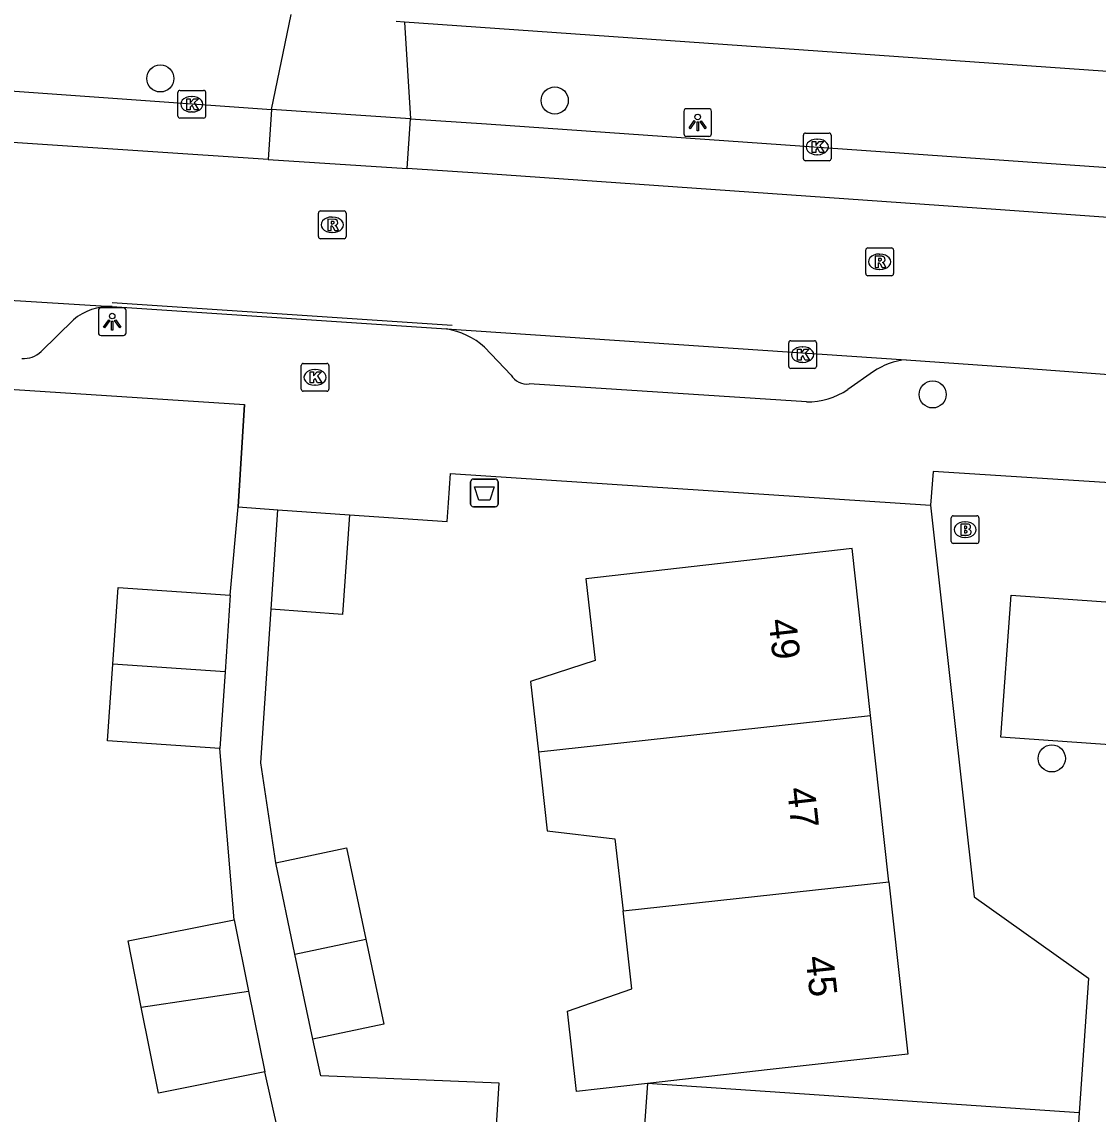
# Model space of a CAD drawing. Extents: x 159053 to 160041, y 380450 to 381422.
# Drawn here: x 159324.01 to 159362.85, y 381156.77 to 381196.17 of the extents above; entities that cross this region are included whole.
import ezdxf

# ---------------------------------------------------------------- set-up
doc = ezdxf.new("R2010")
doc.units = 0
for name, color, linetype in [('IMGEO_Afvalbak', 7, 'Continuous'), ('IMGEO_Boom', 7, 'Continuous'), ('IMGEO_Brandkraan', 7, 'Continuous'), ('IMGEO_Kolk', 7, 'Continuous'), ('IMGEO_Lichtpunt', 7, 'Continuous'), ('IMGEO_Lijnafwatering', 7, 'Continuous'), ('IMGEO_Muur', 7, 'Continuous'), ('IMGEO_Pand', 7, 'Continuous'), ('IMGEO_Pand_nummerreeks', 7, 'Continuous'), ('IMGEO_Rijbaan_lokaal_open', 7, 'Continuous'), ('IMGEO_Rioolput', 7, 'Continuous'), ('IMGEO_Voetpad_open', 7, 'Continuous')]:
    doc.layers.add(name, color=color, linetype=linetype)

msp = doc.modelspace()

# ---------------------------------------------------------------- linework, layer by layer
at = {"layer": 'IMGEO_Afvalbak'}
for p, q in [((159340.206, 381178.775), (159340.206, 381179.575)), ((159340.206, 381179.575), (159340.206, 381178.775)), ((159340.306, 381179.675), (159341.096, 381179.675)), ((159341.096, 381179.675), (159340.306, 381179.675)), ((159341.196, 381179.575), (159341.196, 381178.775)), ((159341.196, 381178.775), (159341.196, 381179.575)), ((159341.096, 381178.675), (159340.306, 381178.675)), ((159340.306, 381178.675), (159341.096, 381178.675))]:
    msp.add_line(p, q, dxfattribs=at)
msp.add_lwpolyline([(159340.349, 381179.389), (159341.053, 381179.389), (159340.904, 381178.919), (159340.498, 381178.919), (159340.349, 381179.389)], dxfattribs=at)
for centre, start, end in [((159340.306, 381179.575), 90, 180), ((159340.306, 381179.575), 90, 180), ((159341.096, 381179.575), 0, 90), ((159341.096, 381179.575), 360, 90), ((159340.306, 381178.775), 180, 270), ((159340.306, 381178.775), 180, 270), ((159341.096, 381178.775), 270, 0), ((159341.096, 381178.775), 270, 0)]:
    msp.add_arc(centre, 0.1, start, end, dxfattribs=at)
at = {"layer": 'IMGEO_Boom'}
for centre in [(159329.013, 381194.125), (159343.243, 381193.329), (159356.878, 381182.728), (159361.178, 381169.6)]:
    msp.add_circle(centre, 0.489, dxfattribs=at)
at = {"layer": 'IMGEO_Brandkraan'}
for p, q in [((159357.549, 381177.426), (159357.549, 381178.278)), ((159357.624, 381178.352), (159358.476, 381178.352)), ((159358.55, 381178.278), (159358.55, 381177.426)), ((159358.037, 381178.132), (159358.062, 381178.132)), ((159358.06, 381177.572), (159358.035, 381177.572)), ((159358.476, 381177.352), (159357.624, 381177.352))]:
    msp.add_line(p, q, dxfattribs=at)
for points in [[(159357.549, 381177.426), (159357.549, 381178.278)], [(159357.624, 381178.352), (159358.476, 381178.352)], [(159358.55, 381178.278), (159358.55, 381177.426)], [(159357.897, 381178.052), (159357.897, 381177.652), (159358.11, 381177.652)], [(159358.128, 381178.052), (159357.897, 381178.052)], [(159358.076, 381177.971), (159358.022, 381177.971), (159358.022, 381177.895)], [(159358.022, 381177.895), (159358.075, 381177.895)], [(159358.084, 381177.819), (159358.022, 381177.819), (159358.022, 381177.738)], [(159358.022, 381177.738), (159358.084, 381177.738)], [(159358.476, 381177.352), (159357.624, 381177.352)]]:
    msp.add_lwpolyline(points, dxfattribs=at)
for centre, radius, start, end in [((159357.626, 381178.276), 0.0765, 91.552, 178.448), ((159357.626, 381178.276), 0.0765, 91.552, 178.448), ((159358.474, 381178.276), 0.0765, 1.552, 88.448), ((159358.474, 381178.276), 0.0765, 1.552, 88.448), ((159358.077, 381177.933), 0.0379, 267.8285, 90.9355), ((159358.085, 381177.778), 0.0404, 269.8759, 90.5077), ((159358.132, 381177.907), 0.145, 59.4692, 91.5367), ((159358.157, 381177.954), 0.0922, 285.5137, 58.1501), ((159358.162, 381177.762), 0.105, 301.3115, 78.989), ((159357.626, 381177.428), 0.0765, 181.552, 268.448), ((159357.626, 381177.428), 0.0765, 181.552, 268.448), ((159358.116, 381177.903), 0.251, 268.6676, 293.5347), ((159358.474, 381177.428), 0.0765, 271.552, 358.448), ((159358.474, 381177.428), 0.0765, 271.552, 358.448)]:
    msp.add_arc(centre, radius, start, end, dxfattribs=at)
for centre, major_axis, ratio, start_param, end_param in [((159358.036, 381177.852), (-0.387, 0.002), 0.722429, 4.712389, 7.853982), ((159358.061, 381177.852), (-0.39, 0.002), 0.717154, 1.570796, 4.712389)]:
    msp.add_ellipse(centre, major_axis=major_axis, ratio=ratio, start_param=start_param, end_param=end_param, dxfattribs=at)
at = {"layer": 'IMGEO_Kolk'}
for p, q in [((159329.646, 381192.769), (159329.646, 381193.621)), ((159329.721, 381193.695), (159330.573, 381193.695)), ((159330.647, 381193.621), (159330.647, 381192.769)), ((159330.134, 381193.475), (159330.159, 381193.475)), ((159330.157, 381192.915), (159330.132, 381192.915)), ((159330.573, 381192.695), (159329.721, 381192.695)), ((159352.215, 381191.229), (159352.215, 381192.081)), ((159352.29, 381192.155), (159353.142, 381192.155)), ((159353.216, 381192.081), (159353.216, 381191.229)), ((159352.703, 381191.935), (159352.728, 381191.935)), ((159352.726, 381191.375), (159352.701, 381191.375)), ((159353.142, 381191.155), (159352.29, 381191.155)), ((159351.685, 381183.739), (159351.685, 381184.591)), ((159351.76, 381184.665), (159352.612, 381184.665)), ((159352.686, 381184.591), (159352.686, 381183.739)), ((159352.173, 381184.445), (159352.198, 381184.445)), ((159334.094, 381182.918), (159334.094, 381183.77)), ((159334.169, 381183.844), (159335.021, 381183.844)), ((159335.095, 381183.77), (159335.095, 381182.918)), ((159352.196, 381183.885), (159352.171, 381183.885)), ((159334.582, 381183.624), (159334.607, 381183.624)), ((159352.612, 381183.665), (159351.76, 381183.665)), ((159334.605, 381183.064), (159334.58, 381183.064)), ((159335.021, 381182.844), (159334.169, 381182.844))]:
    msp.add_line(p, q, dxfattribs=at)
for points in [[(159329.646, 381192.769), (159329.646, 381193.621)], [(159329.721, 381193.695), (159330.573, 381193.695)], [(159330.647, 381193.621), (159330.647, 381192.769)], [(159329.967, 381193.395), (159330.09, 381193.395), (159330.09, 381193.244), (159330.22, 381193.395), (159330.384, 381193.395), (159330.238, 381193.244), (159330.391, 381192.995), (159330.239, 381192.995), (159330.154, 381193.159), (159330.09, 381193.092), (159330.09, 381192.995), (159329.967, 381192.995), (159329.967, 381193.395)], [(159330.573, 381192.695), (159329.721, 381192.695)], [(159352.215, 381191.229), (159352.215, 381192.081)], [(159352.29, 381192.155), (159353.142, 381192.155)], [(159353.216, 381192.081), (159353.216, 381191.229)], [(159352.536, 381191.855), (159352.659, 381191.855), (159352.659, 381191.704), (159352.789, 381191.855), (159352.953, 381191.855), (159352.807, 381191.704), (159352.96, 381191.455), (159352.808, 381191.455), (159352.723, 381191.619), (159352.659, 381191.552), (159352.659, 381191.455), (159352.536, 381191.455), (159352.536, 381191.855)], [(159353.142, 381191.155), (159352.29, 381191.155)], [(159351.685, 381183.739), (159351.685, 381184.591)], [(159351.76, 381184.665), (159352.612, 381184.665)], [(159352.686, 381184.591), (159352.686, 381183.739)], [(159352.006, 381184.365), (159352.129, 381184.365), (159352.129, 381184.214), (159352.259, 381184.365), (159352.423, 381184.365), (159352.277, 381184.214), (159352.43, 381183.965), (159352.278, 381183.965), (159352.193, 381184.129), (159352.129, 381184.062), (159352.129, 381183.965), (159352.006, 381183.965), (159352.006, 381184.365)], [(159334.094, 381182.918), (159334.094, 381183.77)], [(159334.169, 381183.844), (159335.021, 381183.844)], [(159335.095, 381183.77), (159335.095, 381182.918)], [(159334.415, 381183.544), (159334.538, 381183.544), (159334.538, 381183.393), (159334.668, 381183.544), (159334.832, 381183.544), (159334.686, 381183.393), (159334.839, 381183.144), (159334.687, 381183.144), (159334.602, 381183.308), (159334.538, 381183.241), (159334.538, 381183.144), (159334.415, 381183.144), (159334.415, 381183.544)], [(159352.612, 381183.665), (159351.76, 381183.665)], [(159335.021, 381182.844), (159334.169, 381182.844)]]:
    msp.add_lwpolyline(points, dxfattribs=at)
for centre, start, end in [((159329.723, 381193.619), 91.552, 178.448), ((159329.723, 381193.619), 91.552, 178.448), ((159330.571, 381193.619), 1.552, 88.448), ((159330.571, 381193.619), 1.552, 88.448), ((159329.723, 381192.771), 181.552, 268.448), ((159329.723, 381192.771), 181.552, 268.448), ((159330.571, 381192.771), 271.552, 358.448), ((159330.571, 381192.771), 271.552, 358.448), ((159352.292, 381192.079), 91.552, 178.448), ((159352.292, 381192.079), 91.552, 178.448), ((159353.14, 381192.079), 1.552, 88.448), ((159353.14, 381192.079), 1.552, 88.448), ((159352.292, 381191.231), 181.552, 268.448), ((159352.292, 381191.231), 181.552, 268.448), ((159353.14, 381191.231), 271.552, 358.448), ((159353.14, 381191.231), 271.552, 358.448), ((159351.762, 381184.589), 91.552, 178.448), ((159351.762, 381184.589), 91.552, 178.448), ((159352.61, 381184.589), 1.552, 88.448), ((159352.61, 381184.589), 1.552, 88.448), ((159334.171, 381183.768), 91.552, 178.448), ((159334.171, 381183.768), 91.552, 178.448), ((159335.019, 381183.768), 1.552, 88.448), ((159335.019, 381183.768), 1.552, 88.448), ((159351.762, 381183.741), 181.552, 268.448), ((159351.762, 381183.741), 181.552, 268.448), ((159352.61, 381183.741), 271.552, 358.448), ((159352.61, 381183.741), 271.552, 358.448), ((159334.171, 381182.92), 181.552, 268.448), ((159334.171, 381182.92), 181.552, 268.448), ((159335.019, 381182.92), 271.552, 358.448), ((159335.019, 381182.92), 271.552, 358.448)]:
    msp.add_arc(centre, 0.0765, start, end, dxfattribs=at)
for centre, major_axis, ratio, start_param, end_param in [((159330.133, 381193.195), (-0.387, 0.002), 0.722429, 4.712389, 7.853982), ((159330.158, 381193.195), (-0.39, 0.002), 0.717154, 1.570796, 4.712389), ((159352.702, 381191.655), (-0.387, 0.002), 0.722429, 4.712389, 7.853982), ((159352.727, 381191.655), (-0.39, 0.002), 0.717154, 1.570796, 4.712389), ((159352.172, 381184.165), (-0.387, 0.002), 0.722429, 4.712389, 7.853982), ((159352.197, 381184.165), (-0.39, 0.002), 0.717154, 1.570796, 4.712389), ((159334.581, 381183.344), (-0.387, 0.002), 0.722429, 4.712389, 7.853982), ((159334.606, 381183.344), (-0.39, 0.002), 0.717154, 1.570796, 4.712389)]:
    msp.add_ellipse(centre, major_axis=major_axis, ratio=ratio, start_param=start_param, end_param=end_param, dxfattribs=at)
at = {"layer": 'IMGEO_Lichtpunt'}
for p, q in [((159347.901, 381192.938), (159347.901, 381192.131)), ((159347.901, 381192.938), (159347.901, 381192.131)), ((159348.803, 381193.033), (159347.995, 381193.033)), ((159348.803, 381193.033), (159347.995, 381193.033)), ((159348.897, 381192.131), (159348.897, 381192.938)), ((159348.897, 381192.131), (159348.897, 381192.938)), ((159347.995, 381192.037), (159348.803, 381192.037)), ((159347.995, 381192.037), (159348.803, 381192.037)), ((159326.777, 381185.756), (159326.777, 381184.949)), ((159326.777, 381185.756), (159326.777, 381184.949)), ((159327.679, 381185.851), (159326.871, 381185.851)), ((159327.679, 381185.851), (159326.871, 381185.851)), ((159327.773, 381184.949), (159327.773, 381185.756)), ((159327.773, 381184.949), (159327.773, 381185.756)), ((159326.871, 381184.855), (159327.679, 381184.855)), ((159326.871, 381184.855), (159327.679, 381184.855))]:
    msp.add_line(p, q, dxfattribs=at)
for points in [[(159348.275, 381192.602), (159348.314, 381192.574), (159348.126, 381192.312), (159348.088, 381192.339), (159348.275, 381192.602)], [(159348.377, 381192.554), (159348.424, 381192.554), (159348.424, 381192.232), (159348.377, 381192.232), (159348.377, 381192.554)], [(159348.487, 381192.574), (159348.525, 381192.601), (159348.712, 381192.339), (159348.673, 381192.311), (159348.487, 381192.574)], [(159327.151, 381185.42), (159327.19, 381185.392), (159327.002, 381185.13), (159326.964, 381185.157), (159327.151, 381185.42)], [(159327.253, 381185.372), (159327.3, 381185.372), (159327.3, 381185.05), (159327.253, 381185.05), (159327.253, 381185.372)], [(159327.363, 381185.392), (159327.401, 381185.419), (159327.588, 381185.157), (159327.549, 381185.129), (159327.363, 381185.392)]]:
    msp.add_lwpolyline(points, dxfattribs=at)
for centre in [(159348.4, 381192.736), (159327.276, 381185.554)]:
    msp.add_circle(centre, 0.0994, dxfattribs=at)
for centre, start, end in [((159347.995, 381192.938), 90, 180), ((159347.995, 381192.938), 90, 180), ((159348.803, 381192.938), 0, 90), ((159348.803, 381192.938), 0, 90), ((159347.995, 381192.131), 180, 270), ((159347.995, 381192.131), 180, 270), ((159348.803, 381192.131), 270, 0), ((159348.803, 381192.131), 270, 360), ((159326.871, 381185.756), 90, 180), ((159326.871, 381185.756), 90, 180), ((159327.679, 381185.756), 0, 90), ((159327.679, 381185.756), 0, 90), ((159326.871, 381184.949), 180, 270), ((159326.871, 381184.949), 180, 270), ((159327.679, 381184.949), 270, 0), ((159327.679, 381184.949), 270, 360)]:
    msp.add_arc(centre, 0.0946, start, end, dxfattribs=at)
at = {"layer": 'IMGEO_Lijnafwatering'}
msp.add_lwpolyline([(159327.277, 381186.046), (159339.544, 381185.227)], dxfattribs=at)
at = {"layer": 'IMGEO_Muur'}
for points in [[(159318.756, 381183.227), (159332.046, 381182.37)], [(159331.815, 381178.679), (159332.046, 381182.37)]]:
    msp.add_lwpolyline(points, dxfattribs=at)
at = {"layer": 'IMGEO_Pand'}
for points in [[(159333.01, 381174.98), (159333.248, 381178.562)], [(159335.834, 381178.383), (159335.583, 381174.79), (159333.01, 381174.98)], [(159333.248, 381178.562), (159335.834, 381178.383)], [(159354.634, 381171.151), (159353.971, 381177.174), (159344.366, 381176.076), (159344.696, 381173.13), (159342.371, 381172.378), (159342.656, 381169.833)], [(159327.297, 381173), (159327.484, 381175.766), (159331.534, 381175.491)], [(159331.534, 381175.491), (159331.346, 381172.725)], [(159331.159, 381169.96), (159327.109, 381170.234), (159327.297, 381173)], [(159331.346, 381172.725), (159327.297, 381173)], [(159331.346, 381172.725), (159331.159, 381169.96)], [(159342.656, 381169.833), (159354.634, 381171.151)], [(159355.294, 381165.153), (159354.634, 381171.151)], [(159342.656, 381169.833), (159342.974, 381166.993), (159345.416, 381166.704), (159345.708, 381164.098)], [(159333.174, 381165.836), (159335.728, 381166.375), (159336.424, 381163.077)], [(159333.87, 381162.538), (159333.174, 381165.836)], [(159345.708, 381164.098), (159355.294, 381165.153)], [(159355.294, 381165.153), (159355.978, 381158.932), (159351.01, 381158.375), (159346.589, 381157.879)], [(159346.589, 381157.879), (159344.028, 381157.592), (159343.703, 381160.488), (159346.023, 381161.29), (159345.708, 381164.098)], [(159328.323, 381160.63), (159327.846, 381163.015), (159331.681, 381163.783)], [(159331.681, 381163.783), (159332.197, 381161.203)], [(159333.87, 381162.538), (159336.424, 381163.077)], [(159336.424, 381163.077), (159337.07, 381160.015), (159334.516, 381159.476)], [(159334.516, 381159.476), (159333.87, 381162.538)], [(159328.323, 381160.63), (159332.197, 381161.203)], [(159332.197, 381161.203), (159332.778, 381158.297)], [(159332.778, 381158.297), (159328.943, 381157.53), (159328.323, 381160.63)]]:
    msp.add_lwpolyline(points, dxfattribs=at)
at = {"layer": 'IMGEO_Rijbaan_lokaal_open'}
for points in [[(159332.905, 381191.207), (159309.922, 381192.73), (159287.147, 381194.26), (159278.1, 381194.857), (159274.38, 381195.177), (159273.367, 381195.267), (159264.523, 381195.918)], [(159333.024, 381193.003), (159332.905, 381191.207)], [(159338.035, 381192.671), (159333.024, 381193.003)], [(159337.916, 381190.875), (159338.035, 381192.671)], [(159332.905, 381191.207), (159337.916, 381190.875)], [(159410.545, 381185.773), (159398.502, 381186.692), (159371.994, 381188.49), (159359.323, 381189.387), (159340.654, 381190.693), (159337.916, 381190.875)], [(159314.829, 381186.674), (159327.267, 381185.896)], [(159327.267, 381185.896), (159339.334, 381185.09)], [(159339.334, 381185.09), (159355.92, 381183.977)], [(159355.92, 381183.977), (159359.695, 381183.717), (159368.882, 381183.022), (159371.374, 381182.825)]]:
    msp.add_lwpolyline(points, dxfattribs=at)
at = {"layer": 'IMGEO_Rioolput'}
for p, q in [((159334.715, 381188.419), (159334.715, 381189.271)), ((159334.79, 381189.345), (159335.642, 381189.345)), ((159335.716, 381189.271), (159335.716, 381188.419)), ((159335.203, 381189.125), (159335.228, 381189.125)), ((159335.226, 381188.565), (159335.201, 381188.565)), ((159335.642, 381188.345), (159334.79, 381188.345)), ((159354.465, 381187.085), (159354.465, 381187.937)), ((159354.54, 381188.011), (159355.392, 381188.011)), ((159354.953, 381187.791), (159354.978, 381187.791)), ((159355.466, 381187.937), (159355.466, 381187.085)), ((159355.392, 381187.011), (159354.54, 381187.011)), ((159354.976, 381187.231), (159354.951, 381187.231))]:
    msp.add_line(p, q, dxfattribs=at)
for points in [[(159334.715, 381188.419), (159334.715, 381189.271)], [(159334.79, 381189.345), (159335.642, 381189.345)], [(159335.716, 381189.271), (159335.716, 381188.419)], [(159335.304, 381189.043), (159335.052, 381189.045), (159335.052, 381188.645)], [(159335.23, 381188.964), (159335.176, 381188.964), (159335.176, 381188.883)], [(159335.176, 381188.883), (159335.228, 381188.883)], [(159335.052, 381188.645), (159335.176, 381188.645), (159335.176, 381188.807), (159335.187, 381188.807)], [(159335.234, 381188.778), (159335.305, 381188.645), (159335.445, 381188.645), (159335.38, 381188.771)], [(159335.642, 381188.345), (159334.79, 381188.345)], [(159354.465, 381187.085), (159354.465, 381187.937)], [(159354.54, 381188.011), (159355.392, 381188.011)], [(159355.054, 381187.709), (159354.802, 381187.711), (159354.802, 381187.311)], [(159355.466, 381187.937), (159355.466, 381187.085)], [(159354.802, 381187.311), (159354.926, 381187.311), (159354.926, 381187.473), (159354.937, 381187.473)], [(159354.98, 381187.63), (159354.926, 381187.63), (159354.926, 381187.549)], [(159354.926, 381187.549), (159354.978, 381187.549)], [(159354.984, 381187.444), (159355.055, 381187.311), (159355.195, 381187.311), (159355.13, 381187.437)], [(159355.392, 381187.011), (159354.54, 381187.011)]]:
    msp.add_lwpolyline(points, dxfattribs=at)
for centre, radius, start, end in [((159334.792, 381189.269), 0.0765, 91.552, 178.448), ((159334.792, 381189.269), 0.0765, 91.552, 178.448), ((159335.64, 381189.269), 0.0765, 1.552, 88.448), ((159335.64, 381189.269), 0.0765, 1.552, 88.448), ((159335.212, 381189.072), 0.19, 274.7715, 282.9687), ((159335.236, 381188.868), 0.0964, 77.0061, 93.1865), ((159335.25, 381188.925), 0.0378, 276.6634, 79.6772), ((159335.303, 381188.933), 0.109, 350.3612, 89.416), ((159335.301, 381188.933), 0.112, 277.5842, 350.9817), ((159335.186, 381188.754), 0.0533, 26.0293, 88.6989), ((159335.285, 381188.718), 0.108, 29.5134, 73.7905), ((159334.792, 381188.421), 0.0765, 181.552, 268.448), ((159334.792, 381188.421), 0.0765, 181.552, 268.448), ((159335.64, 381188.421), 0.0765, 271.552, 358.448), ((159335.64, 381188.421), 0.0765, 271.552, 358.448), ((159354.542, 381187.935), 0.0765, 91.552, 178.448), ((159354.542, 381187.935), 0.0765, 91.552, 178.448), ((159355.053, 381187.599), 0.109, 350.3612, 89.416), ((159355.39, 381187.935), 0.0765, 1.552, 88.448), ((159355.39, 381187.935), 0.0765, 1.552, 88.448), ((159354.936, 381187.42), 0.0533, 26.0293, 88.6989), ((159354.962, 381187.738), 0.19, 274.7715, 282.9687), ((159354.986, 381187.534), 0.0964, 77.0061, 93.1865), ((159355, 381187.591), 0.0378, 276.6634, 79.6772), ((159355.051, 381187.599), 0.112, 277.5842, 350.9817), ((159355.035, 381187.384), 0.108, 29.5134, 73.7905), ((159354.542, 381187.087), 0.0765, 181.552, 268.448), ((159354.542, 381187.087), 0.0765, 181.552, 268.448), ((159355.39, 381187.087), 0.0765, 271.552, 358.448), ((159355.39, 381187.087), 0.0765, 271.552, 358.448)]:
    msp.add_arc(centre, radius, start, end, dxfattribs=at)
for centre, major_axis, ratio, start_param, end_param in [((159335.202, 381188.845), (-0.387, 0.002), 0.722429, 4.712389, 7.853982), ((159335.227, 381188.845), (-0.39, 0.002), 0.717154, 1.570796, 4.712389), ((159354.952, 381187.511), (-0.387, 0.002), 0.722429, 4.712389, 7.853982), ((159354.977, 381187.511), (-0.39, 0.002), 0.717154, 1.570796, 4.712389)]:
    msp.add_ellipse(centre, major_axis=major_axis, ratio=ratio, start_param=start_param, end_param=end_param, dxfattribs=at)
at = {"layer": 'IMGEO_Voetpad_open'}
for points in [[(159333.024, 381193.003), (159333.735, 381196.433)], [(159337.817, 381196.156), (159337.521, 381196.176)], [(159337.817, 381196.156), (159338.035, 381192.671)], [(159412.725, 381190.897), (159337.817, 381196.156)], [(159305.398, 381194.972), (159333.024, 381193.003)], [(159338.035, 381192.671), (159340.776, 381192.489), (159359.449, 381191.183), (159372.118, 381190.286), (159404.772, 381187.938), (159407.806, 381187.721)], [(159325.878, 381185.423), (159324.707, 381184.281)], [(159341.665, 381183.423), (159340.709, 381184.431)], [(159312.209, 381183.497), (159318.756, 381183.227), (159332.046, 381182.37), (159331.815, 381178.679)], [(159354.748, 381183.549), (159353.819, 381182.904)], [(159352.325, 381182.462), (159342.324, 381183.105)], [(159335.834, 381178.383), (159339.359, 381178.144), (159339.406, 381178.814), (159339.483, 381179.88), (159356.805, 381178.73)], [(159374.158, 381178.842), (159356.901, 381179.946), (159356.805, 381178.73)], [(159331.534, 381175.491), (159331.815, 381178.679)], [(159331.815, 381178.679), (159333.248, 381178.562)], [(159356.805, 381178.73), (159358.373, 381164.605), (159362.5, 381161.678), (159362.169, 381156.817)], [(159359.337, 381170.372), (159359.717, 381175.487), (159369.64, 381174.79), (159369.266, 381169.669), (159359.337, 381170.372)], [(159333.174, 381165.836), (159332.642, 381169.445), (159333.01, 381174.98)], [(159331.681, 381163.783), (159331.159, 381169.96)], [(159341.14, 381156.354), (159341.242, 381157.891), (159334.797, 381158.146), (159334.516, 381159.476)], [(159334.222, 381151.845), (159332.778, 381158.297)], [(159346.589, 381157.879), (159346.463, 381156.031)], [(159362.169, 381156.817), (159346.589, 381157.879)], [(159362.169, 381156.817), (159362.043, 381154.974)]]:
    msp.add_lwpolyline(points, dxfattribs=at)
for centre, radius, start, end in [((159327.161, 381183.932), 1.966, 86.8991, 130.7117), ((159338.882, 381182.383), 2.744, 48.2639, 80.5218), ((159324.096, 381184.876), 0.853, 264.4881, 315.7699), ((159356.084, 381181.711), 2.272, 94.1266, 125.9965), ((159342.261, 381183.816), 0.714, 213.4147, 275.0661), ((159352.367, 381185.067), 2.605, 269.0837, 303.878)]:
    msp.add_arc(centre, radius, start, end, dxfattribs=at)

# ---------------------------------------------------------------- texts
at = {"layer": 'IMGEO_Pand_nummerreeks'}
for s, rotation, p in [('49', 276.2785, (159350.955, 381174.597)), ('47', 276.2785, (159351.624, 381168.516)), ('45', 276.2794, (159352.293, 381162.435))]:
    msp.add_text(s, height=1, rotation=rotation, dxfattribs=at).set_placement(p)

doc.saveas('drawing.dxf')
